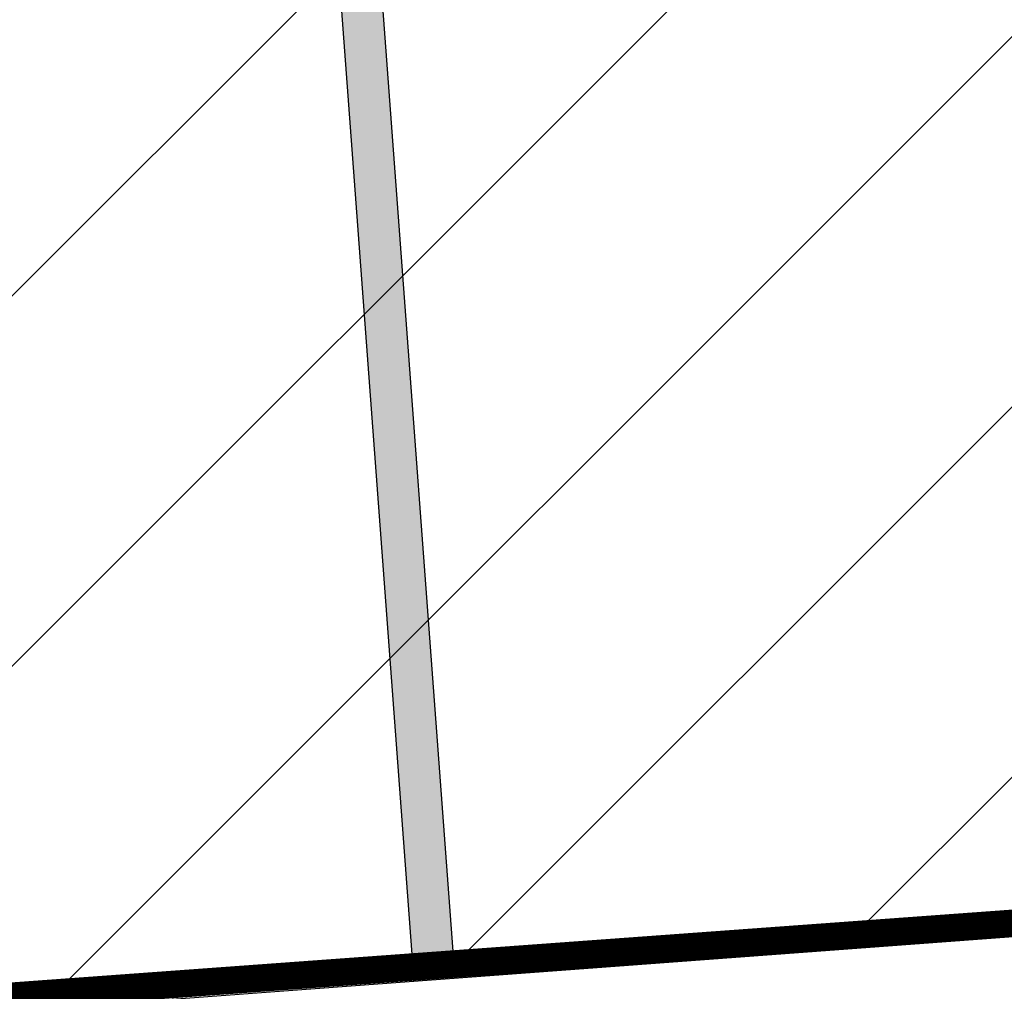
# Model space of a CAD drawing. Header units: millimetres. Extents: x 573132 to 957048, y 21042 to 318066.
# Tile 317 of 425: x 849255 to 851045, y 171957 to 173725. Entities that reach past the tile are written whole.
import ezdxf

# ---------------------------------------------------------------- set-up
doc = ezdxf.new("R2010")
doc.units = ezdxf.units.MM
doc.header["$LTSCALE"] = 2000
doc.layers.add('_NIBSC_A_parking-bays', color=7, linetype='Continuous')
doc.layers.add('_NIBSC_FM trees 3metre zone', color=210, linetype='Continuous')

msp = doc.modelspace()

# ---------------------------------------------------------------- hatches: boundary and pattern name
h = msp.add_hatch()
h.set_pattern_fill('ANSI31', color=2, scale=150)
h.set_pattern_definition([(45, (-73644.35, -3403.46), (-336.7596, 336.7596), [])])
h.paths.add_polyline_path([(864792.8, 173080.8), (864349.1, 178022.7), (865349.4, 178085.4), (864538.5, 189020.2), (812335.3, 185127), (812803, 179760.7), (810219.1, 179634.3), (810520.8, 174703.5), (813609.6, 174892.5), (813975.7, 169380.4)])
h = msp.add_hatch(color=7)
h.dxf.hatch_style = 1
h.paths.add_polyline_path([(849678, 176926.9), (849603.2, 176921.4), (849972, 171975.7), (850046.8, 171981.3)])
h = msp.add_hatch(color=7)
h.dxf.hatch_style = 1
h.paths.add_polyline_path([(849678.1, 176925), (849603.3, 176919.5), (849960.3, 172132.8), (850035.1, 172138.3)])
at = {"layer": '_NIBSC_FM trees 3metre zone'}
h = msp.add_hatch(dxfattribs=at)
h.set_pattern_fill('ANSI31', color=256, scale=1500)
h.set_pattern_definition([(45, (0, -300000), (-3367.596, 3367.596), [])])
h.paths.add_polyline_path([(593903.2, 232617.7), (679741.5, 243682.5), (730246.2, 249484.4), (739010, 251812.5), (755357.3, 259572.6), (798190.5, 265511.7), (811700.6, 266996.3), (863086.4, 275757), (876855.1, 143047.8), (913767.4, 142393.8), (912963.3, 130302.9), (912377.4, 121144.5), (904518.6, 98597.9), (903417.9, 94708.4), (895370.5, 63435.9), (848719, 56730), (841118.6, 53483.2), (784097.4, 45680.2), (763757.6, 42853.6), (670408.4, 24434.5), (665577.7, 34769.6), (663265.2, 39852.7), (610755, 158063.7), (608829.3, 162279.9), (603679.1, 173549.1), (597792.5, 194109.5)])
h.paths.add_polyline_path([(597181.3, 230015.5), (680104.5, 240704.4), (730805.4, 246528.9), (740047.1, 248984), (756226.7, 256664.5), (798560.4, 262534.3), (812116.9, 264024), (860432.9, 272261.3), (874145.3, 140095.4), (910565, 139450.1), (909969.7, 130498.2), (909409.7, 121745), (901656.3, 99500.9), (900521.5, 95490.8), (892963.6, 66120.8), (847902.5, 59643.5), (840311.6, 56400.8), (783687.5, 48652), (763260.4, 45813.4), (672131.7, 27832.4), (668302, 36025.9), (666001.5, 41082.8), (613490.4, 159295.9), (611558.1, 163526.3), (606501.3, 174591.3), (600750.4, 194677.7)], flags=16)

# ---------------------------------------------------------------- linework, layer by layer
at = {"color": 7}
for p, q in [((850046.8, 171981.3), (849677.7, 176930.7)), ((849972, 171975.7), (849602.9, 176925.1)), ((849970.3, 171975.5), (850045.1, 171981.1))]:
    msp.add_line(p, q, dxfattribs=at)
at = {"color": 7, "const_width": 50}
msp.add_lwpolyline([(812335.3, 185127), (864538.5, 189020.2), (865349.4, 178085.4), (864349.1, 178022.7), (864792.8, 173080.8), (813975.7, 169380.4), (813609.6, 174892.5), (810520.8, 174703.5), (810219.1, 179634.3), (812803, 179760.7), (812335.3, 185127)], dxfattribs=at)
at = {"layer": '_NIBSC_A_parking-bays'}
msp.add_line((837327.4, 171032.7), (864744.8, 173077.4), dxfattribs=at)

doc.saveas('drawing.dxf')
